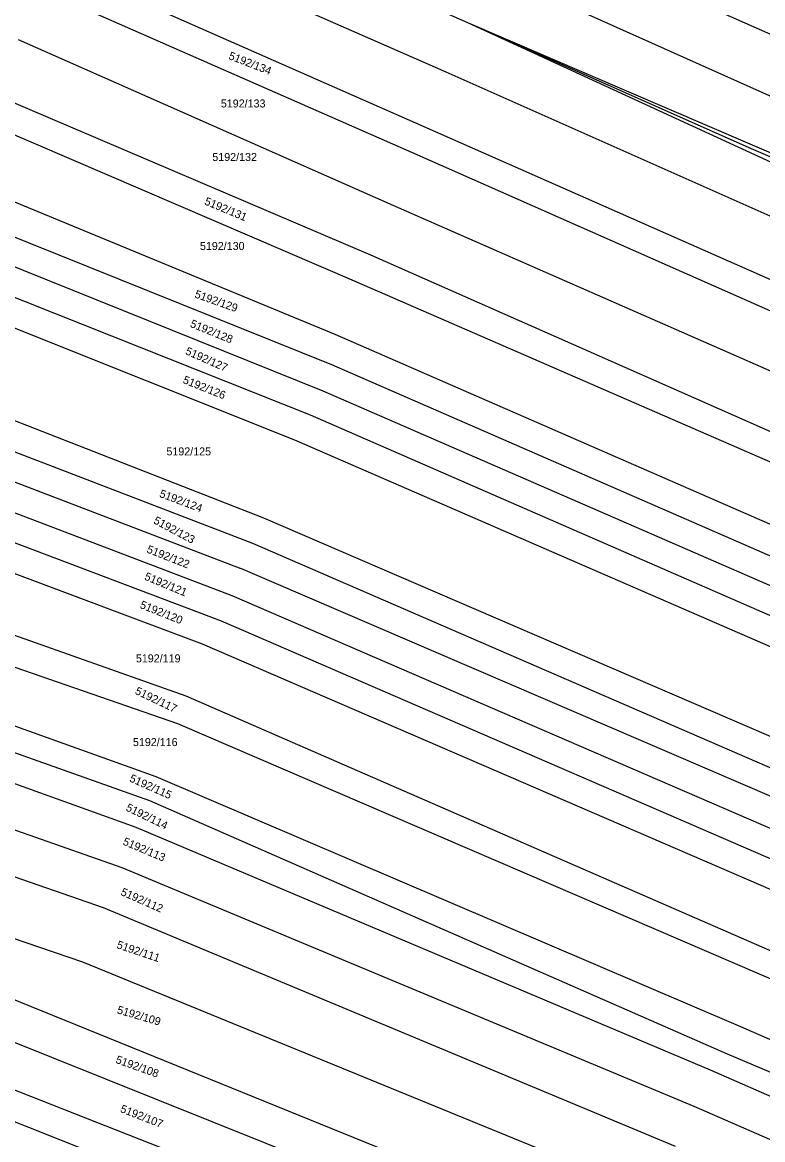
# Model space of a CAD drawing. Extents: x -593183 to -588034, y -1130415 to -1124994.
# Drawn here: x -590831.1 to -590673.8, y -1127485.2 to -1127247.7 of the extents above; entities that cross this region are included whole.
import ezdxf

# ---------------------------------------------------------------- set-up
doc = ezdxf.new("R2010")
doc.units = 0
doc.layers.add('Vrstva 1', color=7, linetype='Continuous')
doc.layers.add('Vrstva 18', color=7, linetype='Continuous')

msp = doc.modelspace()

# ---------------------------------------------------------------- linework, layer by layer
at = {"layer": 'Vrstva 1'}
for p, q in [((-590816.83, -1127212.2), (-590736.53, -1127247.77)), ((-590820.21, -1127223.49), (-590741.15, -1127258.27)), ((-590728.62, -1127225.08), (-590633.04, -1127267.74)), ((-590825.47, -1127234.75), (-590745.79, -1127269.84)), ((-590730.28, -1127237.33), (-590637.66, -1127278.86)), ((-590827.69, -1127240.47), (-590748.42, -1127275.29)), ((-590736.53, -1127247.77), (-590641.67, -1127288.52)), ((-590736.53, -1127247.77), (-590676.24, -1127274.54)), ((-590736.53, -1127247.77), (-590642.69, -1127290.98)), ((-590831.97, -1127251.4), (-590752.38, -1127286.61)), ((-590741.15, -1127258.27), (-590643.67, -1127301.57)), ((-590835.79, -1127263.58), (-590757.14, -1127297.13)), ((-590881.62, -1127265.71), (-590764.72, -1127314.02)), ((-590839.06, -1127268.94), (-590760.1, -1127302.9)), ((-590745.79, -1127269.84), (-590635.24, -1127318.73)), ((-590883.12, -1127273.05), (-590765.43, -1127320.46)), ((-590676.24, -1127274.54), (-590642.02, -1127289.37)), ((-590748.42, -1127275.29), (-590611.32, -1127335.92)), ((-590884.65, -1127278.74), (-590767.27, -1127326.03)), ((-590885.91, -1127285.02), (-590769.91, -1127331.17)), ((-590752.38, -1127286.61), (-590555.06, -1127373.18)), ((-590887.53, -1127290.79), (-590773.29, -1127336.46)), ((-590757.14, -1127297.13), (-590561.04, -1127383.82)), ((-590760.1, -1127302.9), (-590567.22, -1127386.8)), ((-590893.22, -1127308.65), (-590779.87, -1127353.04)), ((-590895.37, -1127314.89), (-590782.17, -1127358.42)), ((-590764.72, -1127314.02), (-590570.07, -1127398.98)), ((-590896.94, -1127320.89), (-590784.69, -1127363.81)), ((-590765.43, -1127320.46), (-590599.2, -1127392.94)), ((-590898.81, -1127326.76), (-590786.6, -1127369.5)), ((-590767.27, -1127326.03), (-590575.17, -1127409.66)), ((-590769.91, -1127331.17), (-590577.64, -1127415.11)), ((-590900.04, -1127332.98), (-590788.82, -1127374.88)), ((-590773.29, -1127336.46), (-590580.38, -1127420.3)), ((-590901.66, -1127339.15), (-590792.87, -1127379.81)), ((-590904.1, -1127352.63), (-590796.38, -1127390.86)), ((-590779.87, -1127353.04), (-590587.18, -1127436.16)), ((-590905.29, -1127359.64), (-590798.12, -1127396.74)), ((-590782.17, -1127358.42), (-590669.19, -1127407.46)), ((-590671.39, -1127412.52), (-590784.69, -1127363.81)), ((-590786.6, -1127369.5), (-590597.33, -1127451.42)), ((-590907.11, -1127370.64), (-590802.72, -1127407.98)), ((-590908.37, -1127376.12), (-590804.09, -1127413.07)), ((-590788.82, -1127374.88), (-590600.96, -1127456.3)), ((-590792.87, -1127379.81), (-590604.62, -1127461.21)), ((-590908.66, -1127382.27), (-590806.97, -1127418.75)), ((-590796.38, -1127390.86), (-590612.06, -1127471.21)), ((-590911.12, -1127391.76), (-590809.95, -1127427.36)), ((-590798.12, -1127396.74), (-590615.25, -1127475.5)), ((-590914.64, -1127400.99), (-590813.9, -1127435.81)), ((-590802.72, -1127407.98), (-590678.54, -1127461.1)), ((-590917.43, -1127413.7), (-590818.28, -1127447.36)), ((-590804.09, -1127413.07), (-590681.37, -1127466.93)), ((-590806.97, -1127418.75), (-590684.98, -1127470.33)), ((-590809.95, -1127427.36), (-590688.4, -1127478.06)), ((-590813.9, -1127435.81), (-590692.42, -1127486.57)), ((-590818.28, -1127447.36), (-590695.91, -1127497.44)), ((-590843.66, -1127451.05), (-590701.17, -1127508.8)), ((-590846.43, -1127459), (-590703.53, -1127516.29)), ((-590678.54, -1127461.1), (-590622.66, -1127485.46)), ((-590849.55, -1127467.97), (-590707.74, -1127523.73)), ((-590681.37, -1127466.93), (-590626.2, -1127490.21)), ((-590684.98, -1127470.33), (-590629.46, -1127494.59)), ((-590851.32, -1127473.96), (-590710.4, -1127529.88)), ((-590688.4, -1127478.06), (-590634.67, -1127501.59))]:
    msp.add_line(p, q, dxfattribs=at)

# ---------------------------------------------------------------- texts
at = {"layer": 'Vrstva 18'}
for s, rotation, p in [('5192/134', 338.6821, (-590787.41, -1127255.49)), ('5192/131', 337.396, (-590792.55, -1127286.38)), ('5192/129', 340.4363, (-590794.63, -1127306.16)), ('5192/128', 337.7029, (-590795.59, -1127312.4)), ('5192/127', 336.268, (-590796.61, -1127318.2)), ('5192/126', 338.1458, (-590797.13, -1127324.34)), ('5192/124', 339.4807, (-590802.11, -1127348.54)), ('5192/123', 331.9553, (-590803.38, -1127354.11)), ('5192/122', 338.6392, (-590804.81, -1127360.35)), ('5192/121', 337.2372, (-590805.29, -1127366.1)), ('5192/120', 338.1063, (-590806.25, -1127372.13)), ('5192/117', 334.4689, (-590807.3, -1127390.38)), ('5192/115', 335.9759, (-590808.48, -1127408.98)), ('5192/114', 334.0878, (-590809.24, -1127415.15)), ('5192/113', 337.125, (-590809.89, -1127422.42)), ('5192/112', 336.1967, (-590810.34, -1127433.12)), ('5192/111', 341.4758, (-590811.18, -1127444.43)), ('5192/109', 343.7312, (-590811.09, -1127458.29)), ('5192/108', 340.3704, (-590811.4, -1127468.82)), ('5192/107', 338.5688, (-590810.43, -1127479.24))]:
    msp.add_text(s, height=1.7, rotation=rotation, dxfattribs=at).set_placement(p)
for s, p in [('5192/133', (-590788.92, -1127265.82)), ('5192/132', (-590790.73, -1127277.2)), ('5192/130', (-590793.36, -1127296.11)), ('5192/125', (-590800.48, -1127339.76)), ('5192/119', (-590806.97, -1127383.74)), ('5192/116', (-590807.59, -1127401.53))]:
    msp.add_text(s, height=1.7, dxfattribs=at).set_placement(p)

doc.saveas('drawing.dxf')
